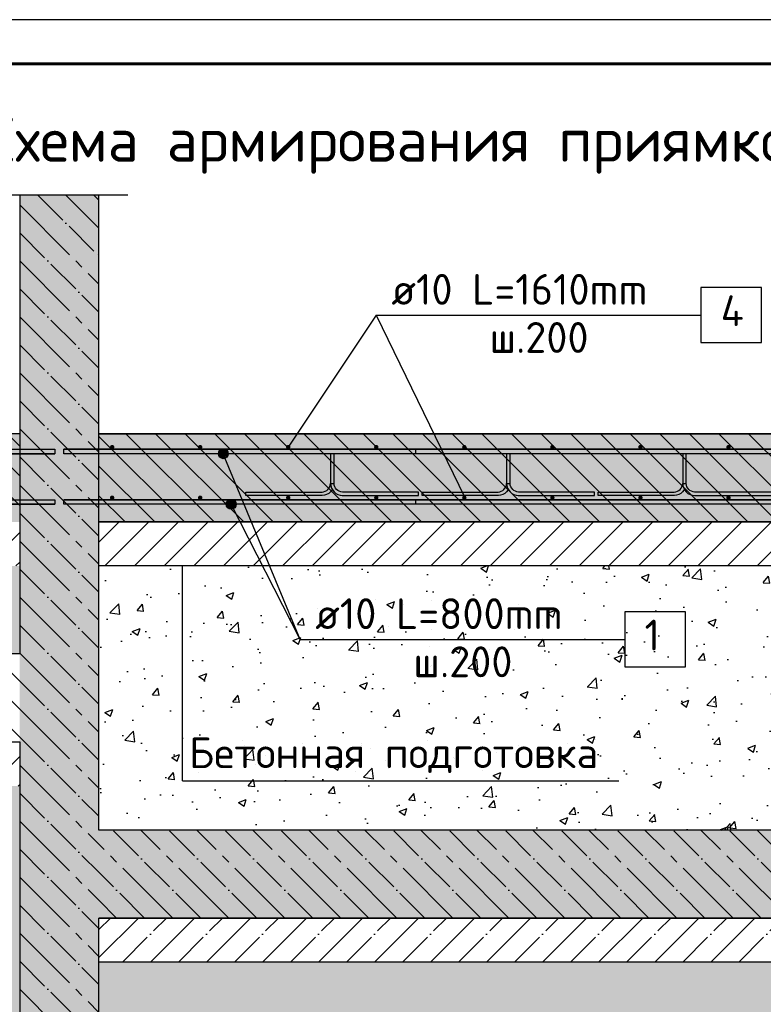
# Model space of a CAD drawing. Header units: millimetres. Extents: x 40580 to 559114, y -343730 to 81020.
# Tile 562 of 656: x 434942 to 443388, y -48580 to -37394. Entities that reach past the tile are written whole.
import ezdxf

# ---------------------------------------------------------------- set-up
doc = ezdxf.new("R2010")
doc.units = ezdxf.units.MM
doc.linetypes.add('______11', pattern=[500, 400, -50, 0, -50])
doc.linetypes.add('______5', pattern=[1100, 800, -100, 100, -100])
for name, color, linetype in [('_____________________', 96, 'Continuous'), ('______________________', 7, 'Continuous'), ('_________________________0', 7, 'Continuous'), ('Тонкие', 7, 'Continuous'), ('ФВ-2', 7, 'Continuous')]:
    doc.layers.add(name, color=color, linetype=linetype)
doc.layers.add('Standard', color=7, linetype='Continuous', lineweight=25)
doc.styles.add('ISOCPEUR', font='isocpeur.ttf')
doc.linetypes.add('ГОСТ 2.303 8', pattern='A,40,[2,GOST 2.303-68.shx,S=1,R=0,X=0,Y=0],-8', length=48)

# ---------------------------------------------------------------- blocks, each defined once
blk = doc.blocks.new('Из_буфера8386')
at = {"linetype": 'Continuous', "lineweight": 25, "ltscale": 100}
blk.add_lwpolyline([(62, 59400), (62, 0), (42062, 0), (42062, 59400), (62, 59400)], dxfattribs=at)
blk.add_lwpolyline([(62, 59400), (62, 0), (42062, 0), (42062, 59400), (62, 59400)], dxfattribs=at)
at = {"linetype": 'Continuous', "lineweight": 60, "ltscale": 100}
blk.add_lwpolyline([(2062, 58900), (2062, 500), (41562, 500), (41562, 58900), (2062, 58900)], dxfattribs=at)

msp = doc.modelspace()

# ---------------------------------------------------------------- hatches: boundary and pattern name
at = {"layer": 'Standard', "linetype": 'Continuous'}
for points in [[(434942.4, -55599.7), (435842.4, -55599.7), (435842.4, -39387.1), (434942.4, -39387.1)], [(434942.4, -42099.7), (426942.4, -42099.7), (426942.4, -43099.7), (434942.4, -43099.7)], [(449142.4, -42099.7), (435842.4, -42099.7), (435842.4, -43099.7), (449142.4, -43099.7)], [(449142.4, -46599.7), (435842.4, -46599.7), (435842.4, -47599.7), (449142.4, -47599.7)]]:
    msp.add_hatch(color=9, dxfattribs=at).paths.add_polyline_path(points)
at = {"layer": 'ФВ-2'}
h = msp.add_hatch(dxfattribs=at)
h.set_pattern_fill('ANSI31', color=253, scale=75, angle=90)
h.set_pattern_definition([(135, (-985862.2, 1151588.58), (-168.379802, -168.379802), [])])
edge = h.paths.add_edge_path()
edge.add_line((449142.4, -42099.7), (449142.4, -43099.7))
edge.add_line((449142.4, -43099.7), (435842.4, -43099.7))
edge.add_line((435842.4, -43099.7), (435842.4, -42099.7))
edge.add_line((449142.4, -42099.7), (435842.4, -42099.7))
h.paths.add_polyline_path([(434942.4, -42099.7), (434942.4, -43099.7), (426942.4, -43099.7), (426942.4, -42099.7)])
h = msp.add_hatch(dxfattribs=at)
h.set_pattern_fill('ANSI31', color=253, scale=75)
h.set_pattern_definition([(45, (-985862.2, 1151588.58), (-168.379802, 168.379802), [])])
h.paths.add_polyline_path([(435842.4, -43099.7), (449142.4, -43099.7), (449142.4, -43599.7), (435842.4, -43599.7)])
h.paths.add_polyline_path([(426942.4, -43099.7), (434942.4, -43099.7), (434942.4, -43599.7), (426942.4, -43599.7)])
h = msp.add_hatch(dxfattribs=at)
h.set_pattern_fill('AR-CONC', color=256, scale=5)
h.set_pattern_definition([(50, (91404.84, 68891.65), (910.9233, -79.6954), [95.25, -1047.75]), (355, (91404.8, 68891.65), (-176.217, 955.2842), [76.2, -838.203]), (100.45144, (91480.75, 68885), (734.7062, 875.5888), [80.95, -890.4512]), (46.1842, (91404.8, 69145.7), (1355.3952, -210.2116), [142.875, -1571.625]), (96.63556, (91517.8, 69128.1), (1187.0207, 1237.1306), [121.425, -1335.678]), (351.18415, (91404.8, 69145.7), (1187.0207, 1237.1306), [114.3, -1257.2987]), (21, (91531.84, 69082.15), (758.072, -511.326), [95.25, -1047.75]), (326, (91531.8, 69082.15), (309.0101, 920.9398), [76.2, -838.2]), (71.45144, (91595, 69039.5), (1067.082, 409.6138), [80.95, -890.4497]), (37.5, (91404.84, 68891.65), (15.44302, 422.7752), [0, -828.04, 0, -850.9, 0, -841.375]), (7.5, (91404.84, 68891.65), (334.0983, 500.9029), [0, -485.14, 0, -808.99, 0, -320.675]), (327.5, (91121.63, 68891.65), (677.95298, -28.64372), [0, -317.5, 0, -990.6, 0, -1314.45]), (317.5, (90994.63, 68891.65), (740.6459, 127.1325), [0, -412.75, 0, -657.86, 0, -933.45])])
h.paths.add_polyline_path([(434942.4, -55599.7), (426942.4, -55599.7), (426942.4, -46099.7), (434942.4, -46099.7)])
h.paths.add_polyline_path([(449142.4, -52425.4), (449142.4, -52743.6), (449142.4, -53061.8), (449142.4, -53380), (449142.4, -53698.2), (449142.4, -54016.4), (449142.4, -54334.6), (449142.4, -54652.8), (449142.4, -54971), (449142.4, -55289.2), (449142.4, -55599.7), (448881.9, -55599.7), (448563.7, -55599.7), (448245.5, -55599.7), (447927.3, -55599.7), (447609.1, -55599.7), (447290.9, -55599.7), (446972.7, -55599.7), (446654.5, -55599.7), (446336.3, -55599.7), (446018.1, -55599.7), (445699.9, -55599.7), (445381.7, -55599.7), (445063.5, -55599.7), (444745.4, -55599.7), (444427.2, -55599.7), (444109, -55599.7), (443790.8, -55599.7), (443472.6, -55599.7), (443154.4, -55599.7), (442836.2, -55599.7), (442518, -55599.7), (442199.8, -55599.7), (441881.6, -55599.7), (441563.4, -55599.7), (441245.2, -55599.7), (440927, -55599.7), (440608.8, -55599.7), (440290.6, -55599.7), (439972.4, -55599.7), (439654.2, -55599.7), (439336, -55599.7), (439017.8, -55599.7), (438699.6, -55599.7), (438381.4, -55599.7), (438063.2, -55599.7), (437745, -55599.7), (437426.8, -55599.7), (437108.6, -55599.7), (436790.4, -55599.7), (436472.2, -55599.7), (436154, -55599.7), (435842.4, -55599.7), (435842.4, -55353.5), (435842.4, -55035.3), (435842.4, -54717.1), (435842.4, -54398.9), (435842.4, -54080.7), (435842.4, -53762.5), (435842.4, -53444.3), (435842.4, -53126.1), (435842.4, -52807.9), (435842.4, -52489.7), (435842.4, -52171.5), (435842.4, -51853.3), (435842.4, -51535.1), (435842.4, -51216.9), (435842.4, -50898.7), (435842.4, -50580.5), (435842.4, -50262.3), (435842.4, -49944.1), (435842.4, -49625.9), (435842.4, -49307.7), (435842.4, -48989.5), (435842.4, -48671.3), (435842.4, -48353.1), (435842.4, -48099.7), (436108.4, -48099.7), (436426.6, -48099.7), (436744.8, -48099.7), (437063, -48099.7), (437381.2, -48099.7), (437699.4, -48099.7), (438017.6, -48099.7), (438335.8, -48099.7), (438654, -48099.7), (438972.2, -48099.7), (439290.4, -48099.7), (439608.6, -48099.7), (439926.8, -48099.7), (440245, -48099.7), (440563.2, -48099.7), (440881.4, -48099.7), (441199.6, -48099.7), (441517.8, -48099.7), (441836, -48099.7), (442154.2, -48099.7), (442472.4, -48099.7), (442790.6, -48099.7), (443108.8, -48099.7), (443427, -48099.7), (443745.2, -48099.7), (444063.4, -48099.7), (444381.6, -48099.7), (444699.8, -48099.7), (445018, -48099.7), (445336.2, -48099.7), (445654.4, -48099.7), (445972.6, -48099.7), (446290.8, -48099.7), (446609, -48099.7), (446927.2, -48099.7), (447245.4, -48099.7), (447563.6, -48099.7), (447881.7, -48099.7), (448199.9, -48099.7), (448518.1, -48099.7), (448836.3, -48099.7), (449142.4, -48099.7), (449142.4, -48288.8), (449142.4, -48607), (449142.4, -48925.2), (449142.4, -49243.4), (449142.4, -49561.6), (449142.4, -49879.8), (449142.4, -50198), (449142.4, -50516.2), (449142.4, -50834.4), (449142.4, -51152.6), (449142.4, -51470.8), (449142.4, -51789), (449142.4, -52107.2)])
h.paths.add_polyline_path([(426942.4, -43907.9), (426942.4, -43611.7), (426949.6, -43599.7), (431092, -43599.7), (432848.4, -43599.7), (433897.5, -43599.7), (433683.1, -44126.1), (429995.6, -44126.1), (429995.6, -43813.6), (429308.1, -43813.6), (429308.1, -44438.6), (429995.6, -44438.6), (429995.6, -44126.1), (433683.1, -44126.1), (434001.5, -43599.7), (434942.4, -43599.7), (434942.4, -43634.8), (434942.4, -43953), (434942.4, -44271.2), (434942.4, -44589.4), (434942.4, -44599.7), (434634.5, -44599.7), (434316.3, -44599.7), (433998.1, -44599.7), (433679.9, -44599.7), (433361.7, -44599.7), (433043.5, -44599.7), (432725.3, -44599.7), (432407.1, -44599.7), (432088.9, -44599.7), (431770.7, -44599.7), (431452.5, -44599.7), (431134.3, -44599.7), (430816.1, -44599.7), (430497.9, -44599.7), (430179.7, -44599.7), (429861.5, -44599.7), (429543.3, -44599.7), (429225.1, -44599.7), (428906.9, -44599.7), (428588.7, -44599.7), (428270.5, -44599.7), (427952.3, -44599.7), (427634.1, -44599.7), (427315.9, -44599.7), (426997.8, -44599.7), (426942.4, -44599.7), (426942.4, -44544.3), (426942.4, -44226.1)])
h = msp.add_hatch(dxfattribs=at)
h.set_pattern_fill('AR-CONC', color=256, scale=5)
h.set_pattern_definition([(50, (126945.5, 14910.2), (910.9233, -79.6954), [95.25, -1047.75]), (355, (126945.5, 14910.2), (-176.217, 955.2842), [76.2, -838.203]), (100.45144, (127021.45, 14903.5), (734.7062, 875.5888), [80.95, -890.4512]), (46.1842, (126945.5, 15164.2), (1355.3952, -210.2116), [142.875, -1571.625]), (96.63556, (127058.5, 15146.7), (1187.0207, 1237.1306), [121.425, -1335.678]), (351.18415, (126945.5, 15164.2), (1187.0207, 1237.1306), [114.3, -1257.2987]), (21, (127072.5, 15100.7), (758.072, -511.326), [95.25, -1047.75]), (326, (127072.5, 15100.7), (309.0101, 920.9398), [76.2, -838.2]), (71.45144, (127135.7, 15058.1), (1067.082, 409.6138), [80.95, -890.4497]), (37.5, (126945.54, 14910.17), (15.44302, 422.7752), [0, -828.04, 0, -850.9, 0, -841.375]), (7.5, (126945.54, 14910.17), (334.0983, 500.9029), [0, -485.14, 0, -808.99, 0, -320.675]), (327.5, (126662.33, 14910.17), (677.95298, -28.64372), [0, -317.5, 0, -990.6, 0, -1314.45]), (317.5, (126535.3, 14910.2), (740.6459, 127.1325), [0, -412.75, 0, -657.86, 0, -933.45])])
h.paths.add_polyline_path([(435842.4, -46599.7), (435842.4, -43599.7), (449142.4, -43599.7), (449142.4, -46599.7)])

# ---------------------------------------------------------------- linework, layer by layer
at = {"layer": '_____________________', "color": 7, "linetype": 'Continuous'}
for p, q in [((443367.4, -40437.2), (442679.9, -40437.2)), ((442679.9, -40437.2), (442679.9, -41062.2)), ((443367.4, -41062.2), (443367.4, -40437.2)), ((438992.4, -40749.7), (437992.4, -42249.7)), ((438992.4, -40749.7), (442679.9, -40749.7)), ((438992.4, -40749.7), (439997.1, -42823.8)), ((442679.9, -41062.2), (443367.4, -41062.2)), ((437255.1, -42268.5), (437255.1, -42268.5)), ((437198.9, -42324.7), (437198.9, -42324.7)), ((438127.6, -44434.3), (437255.1, -42324.7)), ((437255.1, -42381), (437255.1, -42381)), ((437311.4, -42324.7), (437311.4, -42324.7)), ((437288.3, -42899.7), (437288.3, -42899.7)), ((437344.6, -42843.5), (437344.6, -42843.5)), ((438127.6, -44434.3), (437344.6, -42899.7)), ((437400.8, -42899.7), (437400.8, -42899.7)), ((437344.6, -42956), (437344.6, -42956)), ((442502.6, -44121.8), (441815.1, -44121.8)), ((441815.1, -44121.8), (441815.1, -44746.8)), ((442502.6, -44746.8), (442502.6, -44121.8)), ((438127.6, -44434.3), (441815.1, -44434.3)), ((441815.1, -44746.8), (442502.6, -44746.8))]:
    msp.add_line(p, q, dxfattribs=at)
at = {"layer": '_____________________', "color": 4, "linetype": 'Continuous'}
for p, q in [((439442.4, -42324.7), (439442.4, -42274.7)), ((439442.4, -42899.7), (439442.4, -42849.7))]:
    msp.add_line(p, q, dxfattribs=at)
at = {"layer": '_____________________', "color": 4, "linetype": 'Continuous', "extrusion": (0, 0, -1)}
for points in [[(-426542.4, -42324.7), (-426542.4, -42274.7), (-435342.4, -42274.7), (-435342.4, -42324.7), (-426542.4, -42324.7), (-435342.4, -42324.7), (-426542.4, -42324.7), (-435342.4, -42324.7)], [(-426542.4, -42899.7), (-426542.4, -42849.7), (-435342.4, -42849.7), (-435342.4, -42899.7), (-426542.4, -42899.7), (-435342.4, -42899.7), (-426542.4, -42899.7), (-435342.4, -42899.7)]]:
    msp.add_lwpolyline(points, dxfattribs=at)
at = {"layer": '_____________________', "color": 4, "linetype": 'Continuous'}
for points in [[(449542.4, -42274.7), (449542.4, -42324.7), (435442.4, -42324.7), (435442.4, -42274.7), (449542.4, -42274.7), (435442.4, -42274.7), (449542.4, -42274.7), (435442.4, -42274.7)], [(449542.4, -42849.7), (449542.4, -42899.7), (435442.4, -42899.7), (435442.4, -42849.7), (449542.4, -42849.7), (435442.4, -42849.7), (449542.4, -42849.7), (435442.4, -42849.7)]]:
    msp.add_lwpolyline(points, dxfattribs=at)
at = {"layer": '_____________________', "color": 7, "linetype": 'Continuous'}
for centre in [(437255.1, -42324.7), (437344.6, -42899.7)]:
    msp.add_circle(centre, 56.3, dxfattribs=at)
at = {"layer": '_____________________', "color": 4, "linetype": 'Continuous'}
for points in [[(435969.3, -42259.3), (435967.4, -42249.7), (435969.3, -42240.1)], [(435974.7, -42267.4), (435969.3, -42240.1), (435974.7, -42232)], [(435969.3, -42259.3), (435969.3, -42240.1), (435974.7, -42267.4)], [(435982.8, -42272.8), (435974.7, -42232), (435982.8, -42226.6)], [(435974.7, -42267.4), (435974.7, -42232), (435982.8, -42272.8)], [(435992.4, -42274.7), (435982.8, -42226.6), (435992.4, -42224.7)], [(435982.8, -42272.8), (435982.8, -42226.6), (435992.4, -42274.7)], [(435992.4, -42274.7), (435992.4, -42224.7), (436001.9, -42272.8)], [(436001.9, -42272.8), (435992.4, -42224.7), (436001.9, -42226.6)], [(436001.9, -42272.8), (436001.9, -42226.6), (436010, -42267.4)], [(436010, -42267.4), (436001.9, -42226.6), (436010, -42232)], [(436010, -42267.4), (436010, -42232), (436015.5, -42259.3)], [(436015.5, -42259.3), (436010, -42232), (436015.5, -42240.1)], [(436015.5, -42259.3), (436015.5, -42240.1), (436017.4, -42249.7)], [(436969.3, -42259.3), (436967.4, -42249.7), (436969.3, -42240.1)], [(436974.7, -42267.4), (436969.3, -42240.1), (436974.7, -42232)], [(436969.3, -42259.3), (436969.3, -42240.1), (436974.7, -42267.4)], [(436982.8, -42272.8), (436974.7, -42232), (436982.8, -42226.6)], [(436974.7, -42267.4), (436974.7, -42232), (436982.8, -42272.8)], [(436992.4, -42274.7), (436982.8, -42226.6), (436992.4, -42224.7)], [(436982.8, -42272.8), (436982.8, -42226.6), (436992.4, -42274.7)], [(436992.4, -42274.7), (436992.4, -42224.7), (437001.9, -42272.8)], [(437001.9, -42272.8), (436992.4, -42224.7), (437001.9, -42226.6)], [(437001.9, -42272.8), (437001.9, -42226.6), (437010, -42267.4)], [(437010, -42267.4), (437001.9, -42226.6), (437010, -42232)], [(437010, -42267.4), (437010, -42232), (437015.5, -42259.3)], [(437015.5, -42259.3), (437010, -42232), (437015.5, -42240.1)], [(437015.5, -42259.3), (437015.5, -42240.1), (437017.4, -42249.7)], [(437969.3, -42259.3), (437967.4, -42249.7), (437969.3, -42240.1)], [(437974.7, -42267.4), (437969.3, -42240.1), (437974.7, -42232)], [(437969.3, -42259.3), (437969.3, -42240.1), (437974.7, -42267.4)], [(437982.8, -42272.8), (437974.7, -42232), (437982.8, -42226.6)], [(437974.7, -42267.4), (437974.7, -42232), (437982.8, -42272.8)], [(437992.4, -42274.7), (437982.8, -42226.6), (437992.4, -42224.7)], [(437982.8, -42272.8), (437982.8, -42226.6), (437992.4, -42274.7)], [(437992.4, -42274.7), (437992.4, -42224.7), (438001.9, -42272.8)], [(438001.9, -42272.8), (437992.4, -42224.7), (438001.9, -42226.6)], [(438001.9, -42272.8), (438001.9, -42226.6), (438010, -42267.4)], [(438010, -42267.4), (438001.9, -42226.6), (438010, -42232)], [(438010, -42267.4), (438010, -42232), (438015.5, -42259.3)], [(438015.5, -42259.3), (438010, -42232), (438015.5, -42240.1)], [(438015.5, -42259.3), (438015.5, -42240.1), (438017.4, -42249.7)], [(438969.3, -42259.3), (438967.4, -42249.7), (438969.3, -42240.1)], [(438974.7, -42267.4), (438969.3, -42240.1), (438974.7, -42232)], [(438969.3, -42259.3), (438969.3, -42240.1), (438974.7, -42267.4)], [(438982.8, -42272.8), (438974.7, -42232), (438982.8, -42226.6)], [(438974.7, -42267.4), (438974.7, -42232), (438982.8, -42272.8)], [(438992.4, -42274.7), (438982.8, -42226.6), (438992.4, -42224.7)], [(438982.8, -42272.8), (438982.8, -42226.6), (438992.4, -42274.7)], [(438992.4, -42274.7), (438992.4, -42224.7), (439001.9, -42272.8)], [(439001.9, -42272.8), (438992.4, -42224.7), (439001.9, -42226.6)], [(439001.9, -42272.8), (439001.9, -42226.6), (439010, -42267.4)], [(439010, -42267.4), (439001.9, -42226.6), (439010, -42232)], [(439010, -42267.4), (439010, -42232), (439015.5, -42259.3)], [(439015.5, -42259.3), (439010, -42232), (439015.5, -42240.1)], [(439015.5, -42259.3), (439015.5, -42240.1), (439017.4, -42249.7)], [(439969.3, -42259.3), (439967.4, -42249.7), (439969.3, -42240.1)], [(439974.7, -42267.4), (439969.3, -42240.1), (439974.7, -42232)], [(439969.3, -42259.3), (439969.3, -42240.1), (439974.7, -42267.4)], [(439982.8, -42272.8), (439974.7, -42232), (439982.8, -42226.6)], [(439974.7, -42267.4), (439974.7, -42232), (439982.8, -42272.8)], [(439992.4, -42274.7), (439982.8, -42226.6), (439992.4, -42224.7)], [(439982.8, -42272.8), (439982.8, -42226.6), (439992.4, -42274.7)], [(439992.4, -42274.7), (439992.4, -42224.7), (440001.9, -42272.8)], [(440001.9, -42272.8), (439992.4, -42224.7), (440001.9, -42226.6)], [(440001.9, -42272.8), (440001.9, -42226.6), (440010, -42267.4)], [(440010, -42267.4), (440001.9, -42226.6), (440010, -42232)], [(440010, -42267.4), (440010, -42232), (440015.5, -42259.3)], [(440015.5, -42259.3), (440010, -42232), (440015.5, -42240.1)], [(440015.5, -42259.3), (440015.5, -42240.1), (440017.4, -42249.7)], [(440969.3, -42259.3), (440967.4, -42249.7), (440969.3, -42240.1)], [(440974.7, -42267.4), (440969.3, -42240.1), (440974.7, -42232)], [(440969.3, -42259.3), (440969.3, -42240.1), (440974.7, -42267.4)], [(440982.8, -42272.8), (440974.7, -42232), (440982.8, -42226.6)], [(440974.7, -42267.4), (440974.7, -42232), (440982.8, -42272.8)], [(440992.4, -42274.7), (440982.8, -42226.6), (440992.4, -42224.7)], [(440982.8, -42272.8), (440982.8, -42226.6), (440992.4, -42274.7)], [(440992.4, -42274.7), (440992.4, -42224.7), (441001.9, -42272.8)], [(441001.9, -42272.8), (440992.4, -42224.7), (441001.9, -42226.6)], [(441001.9, -42272.8), (441001.9, -42226.6), (441010, -42267.4)], [(441010, -42267.4), (441001.9, -42226.6), (441010, -42232)], [(441010, -42267.4), (441010, -42232), (441015.5, -42259.3)], [(441015.5, -42259.3), (441010, -42232), (441015.5, -42240.1)], [(441015.5, -42259.3), (441015.5, -42240.1), (441017.4, -42249.7)], [(441969.3, -42259.3), (441967.4, -42249.7), (441969.3, -42240.1)], [(441974.7, -42267.4), (441969.3, -42240.1), (441974.7, -42232)], [(441969.3, -42259.3), (441969.3, -42240.1), (441974.7, -42267.4)], [(441982.8, -42272.8), (441974.7, -42232), (441982.8, -42226.6)], [(441974.7, -42267.4), (441974.7, -42232), (441982.8, -42272.8)], [(441992.4, -42274.7), (441982.8, -42226.6), (441992.4, -42224.7)], [(441982.8, -42272.8), (441982.8, -42226.6), (441992.4, -42274.7)], [(441992.4, -42274.7), (441992.4, -42224.7), (442001.9, -42272.8)], [(442001.9, -42272.8), (441992.4, -42224.7), (442001.9, -42226.6)], [(442001.9, -42272.8), (442001.9, -42226.6), (442010, -42267.4)], [(442010, -42267.4), (442001.9, -42226.6), (442010, -42232)], [(442010, -42267.4), (442010, -42232), (442015.5, -42259.3)], [(442015.5, -42259.3), (442010, -42232), (442015.5, -42240.1)], [(442015.5, -42259.3), (442015.5, -42240.1), (442017.4, -42249.7)], [(442969.3, -42259.3), (442967.4, -42249.7), (442969.3, -42240.1)], [(442974.7, -42267.4), (442969.3, -42240.1), (442974.7, -42232)], [(442969.3, -42259.3), (442969.3, -42240.1), (442974.7, -42267.4)], [(442982.8, -42272.8), (442974.7, -42232), (442982.8, -42226.6)], [(442974.7, -42267.4), (442974.7, -42232), (442982.8, -42272.8)], [(442992.4, -42274.7), (442982.8, -42226.6), (442992.4, -42224.7)], [(442982.8, -42272.8), (442982.8, -42226.6), (442992.4, -42274.7)], [(442992.4, -42274.7), (442992.4, -42224.7), (443001.9, -42272.8)], [(443001.9, -42272.8), (442992.4, -42224.7), (443001.9, -42226.6)], [(443001.9, -42272.8), (443001.9, -42226.6), (443010, -42267.4)], [(443010, -42267.4), (443001.9, -42226.6), (443010, -42232)], [(443010, -42267.4), (443010, -42232), (443015.5, -42259.3)], [(443015.5, -42259.3), (443010, -42232), (443015.5, -42240.1)], [(443015.5, -42259.3), (443015.5, -42240.1), (443017.4, -42249.7)], [(435969.3, -42834.3), (435967.4, -42824.7), (435969.3, -42815.1)], [(435974.7, -42842.4), (435969.3, -42815.1), (435974.7, -42807)], [(435969.3, -42834.3), (435969.3, -42815.1), (435974.7, -42842.4)], [(435982.8, -42847.8), (435974.7, -42807), (435982.8, -42801.6)], [(435974.7, -42842.4), (435974.7, -42807), (435982.8, -42847.8)], [(435992.4, -42849.7), (435982.8, -42801.6), (435992.4, -42799.7)], [(435982.8, -42847.8), (435982.8, -42801.6), (435992.4, -42849.7)], [(435992.4, -42849.7), (435992.4, -42799.7), (436001.9, -42847.8)], [(436001.9, -42847.8), (435992.4, -42799.7), (436001.9, -42801.6)], [(436001.9, -42847.8), (436001.9, -42801.6), (436010, -42842.4)], [(436010, -42842.4), (436001.9, -42801.6), (436010, -42807)], [(436010, -42842.4), (436010, -42807), (436015.5, -42834.3)], [(436015.5, -42834.3), (436010, -42807), (436015.5, -42815.1)], [(436015.5, -42834.3), (436015.5, -42815.1), (436017.4, -42824.7)], [(436969.3, -42834.3), (436967.4, -42824.7), (436969.3, -42815.1)], [(436974.7, -42842.4), (436969.3, -42815.1), (436974.7, -42807)], [(436969.3, -42834.3), (436969.3, -42815.1), (436974.7, -42842.4)], [(436982.8, -42847.8), (436974.7, -42807), (436982.8, -42801.6)], [(436974.7, -42842.4), (436974.7, -42807), (436982.8, -42847.8)], [(436992.4, -42849.7), (436982.8, -42801.6), (436992.4, -42799.7)], [(436982.8, -42847.8), (436982.8, -42801.6), (436992.4, -42849.7)], [(436992.4, -42849.7), (436992.4, -42799.7), (437001.9, -42847.8)], [(437001.9, -42847.8), (436992.4, -42799.7), (437001.9, -42801.6)], [(437001.9, -42847.8), (437001.9, -42801.6), (437010, -42842.4)], [(437010, -42842.4), (437001.9, -42801.6), (437010, -42807)], [(437010, -42842.4), (437010, -42807), (437015.5, -42834.3)], [(437015.5, -42834.3), (437010, -42807), (437015.5, -42815.1)], [(437015.5, -42834.3), (437015.5, -42815.1), (437017.4, -42824.7)], [(437969.3, -42834.3), (437967.4, -42824.7), (437969.3, -42815.1)], [(437974.7, -42842.4), (437969.3, -42815.1), (437974.7, -42807)], [(437969.3, -42834.3), (437969.3, -42815.1), (437974.7, -42842.4)], [(437982.8, -42847.8), (437974.7, -42807), (437982.8, -42801.6)], [(437974.7, -42842.4), (437974.7, -42807), (437982.8, -42847.8)], [(437992.4, -42849.7), (437982.8, -42801.6), (437992.4, -42799.7)], [(437982.8, -42847.8), (437982.8, -42801.6), (437992.4, -42849.7)], [(437992.4, -42849.7), (437992.4, -42799.7), (438001.9, -42847.8)], [(438001.9, -42847.8), (437992.4, -42799.7), (438001.9, -42801.6)], [(438001.9, -42847.8), (438001.9, -42801.6), (438010, -42842.4)], [(438010, -42842.4), (438001.9, -42801.6), (438010, -42807)], [(438010, -42842.4), (438010, -42807), (438015.5, -42834.3)], [(438015.5, -42834.3), (438010, -42807), (438015.5, -42815.1)], [(438015.5, -42834.3), (438015.5, -42815.1), (438017.4, -42824.7)], [(438969.3, -42834.3), (438967.4, -42824.7), (438969.3, -42815.1)], [(438974.7, -42842.4), (438969.3, -42815.1), (438974.7, -42807)], [(438969.3, -42834.3), (438969.3, -42815.1), (438974.7, -42842.4)], [(438982.8, -42847.8), (438974.7, -42807), (438982.8, -42801.6)], [(438974.7, -42842.4), (438974.7, -42807), (438982.8, -42847.8)], [(438992.4, -42849.7), (438982.8, -42801.6), (438992.4, -42799.7)], [(438982.8, -42847.8), (438982.8, -42801.6), (438992.4, -42849.7)], [(438992.4, -42849.7), (438992.4, -42799.7), (439001.9, -42847.8)], [(439001.9, -42847.8), (438992.4, -42799.7), (439001.9, -42801.6)], [(439001.9, -42847.8), (439001.9, -42801.6), (439010, -42842.4)], [(439010, -42842.4), (439001.9, -42801.6), (439010, -42807)], [(439010, -42842.4), (439010, -42807), (439015.5, -42834.3)], [(439015.5, -42834.3), (439010, -42807), (439015.5, -42815.1)], [(439015.5, -42834.3), (439015.5, -42815.1), (439017.4, -42824.7)], [(439969.3, -42834.3), (439967.4, -42824.7), (439969.3, -42815.1)], [(439974.7, -42842.4), (439969.3, -42815.1), (439974.7, -42807)], [(439969.3, -42834.3), (439969.3, -42815.1), (439974.7, -42842.4)], [(439982.8, -42847.8), (439974.7, -42807), (439982.8, -42801.6)], [(439974.7, -42842.4), (439974.7, -42807), (439982.8, -42847.8)], [(439992.4, -42849.7), (439982.8, -42801.6), (439992.4, -42799.7)], [(439982.8, -42847.8), (439982.8, -42801.6), (439992.4, -42849.7)], [(439992.4, -42849.7), (439992.4, -42799.7), (440001.9, -42847.8)], [(440001.9, -42847.8), (439992.4, -42799.7), (440001.9, -42801.6)], [(440001.9, -42847.8), (440001.9, -42801.6), (440010, -42842.4)], [(440010, -42842.4), (440001.9, -42801.6), (440010, -42807)], [(440010, -42842.4), (440010, -42807), (440015.5, -42834.3)], [(440015.5, -42834.3), (440010, -42807), (440015.5, -42815.1)], [(440015.5, -42834.3), (440015.5, -42815.1), (440017.4, -42824.7)], [(440969.3, -42834.3), (440967.4, -42824.7), (440969.3, -42815.1)], [(440974.7, -42842.4), (440969.3, -42815.1), (440974.7, -42807)], [(440969.3, -42834.3), (440969.3, -42815.1), (440974.7, -42842.4)], [(440982.8, -42847.8), (440974.7, -42807), (440982.8, -42801.6)], [(440974.7, -42842.4), (440974.7, -42807), (440982.8, -42847.8)], [(440992.4, -42849.7), (440982.8, -42801.6), (440992.4, -42799.7)], [(440982.8, -42847.8), (440982.8, -42801.6), (440992.4, -42849.7)], [(440992.4, -42849.7), (440992.4, -42799.7), (441001.9, -42847.8)], [(441001.9, -42847.8), (440992.4, -42799.7), (441001.9, -42801.6)], [(441001.9, -42847.8), (441001.9, -42801.6), (441010, -42842.4)], [(441010, -42842.4), (441001.9, -42801.6), (441010, -42807)], [(441010, -42842.4), (441010, -42807), (441015.5, -42834.3)], [(441015.5, -42834.3), (441010, -42807), (441015.5, -42815.1)], [(441015.5, -42834.3), (441015.5, -42815.1), (441017.4, -42824.7)], [(441969.3, -42834.3), (441967.4, -42824.7), (441969.3, -42815.1)], [(441974.7, -42842.4), (441969.3, -42815.1), (441974.7, -42807)], [(441969.3, -42834.3), (441969.3, -42815.1), (441974.7, -42842.4)], [(441982.8, -42847.8), (441974.7, -42807), (441982.8, -42801.6)], [(441974.7, -42842.4), (441974.7, -42807), (441982.8, -42847.8)], [(441992.4, -42849.7), (441982.8, -42801.6), (441992.4, -42799.7)], [(441982.8, -42847.8), (441982.8, -42801.6), (441992.4, -42849.7)], [(441992.4, -42849.7), (441992.4, -42799.7), (442001.9, -42847.8)], [(442001.9, -42847.8), (441992.4, -42799.7), (442001.9, -42801.6)], [(442001.9, -42847.8), (442001.9, -42801.6), (442010, -42842.4)], [(442010, -42842.4), (442001.9, -42801.6), (442010, -42807)], [(442010, -42842.4), (442010, -42807), (442015.5, -42834.3)], [(442015.5, -42834.3), (442010, -42807), (442015.5, -42815.1)], [(442015.5, -42834.3), (442015.5, -42815.1), (442017.4, -42824.7)], [(442969.3, -42834.3), (442967.4, -42824.7), (442969.3, -42815.1)], [(442974.7, -42842.4), (442969.3, -42815.1), (442974.7, -42807)], [(442969.3, -42834.3), (442969.3, -42815.1), (442974.7, -42842.4)], [(442982.8, -42847.8), (442974.7, -42807), (442982.8, -42801.6)], [(442974.7, -42842.4), (442974.7, -42807), (442982.8, -42847.8)], [(442992.4, -42849.7), (442982.8, -42801.6), (442992.4, -42799.7)], [(442982.8, -42847.8), (442982.8, -42801.6), (442992.4, -42849.7)], [(442992.4, -42849.7), (442992.4, -42799.7), (443001.9, -42847.8)], [(443001.9, -42847.8), (442992.4, -42799.7), (443001.9, -42801.6)], [(443001.9, -42847.8), (443001.9, -42801.6), (443010, -42842.4)], [(443010, -42842.4), (443001.9, -42801.6), (443010, -42807)], [(443010, -42842.4), (443010, -42807), (443015.5, -42834.3)], [(443015.5, -42834.3), (443010, -42807), (443015.5, -42815.1)], [(443015.5, -42834.3), (443015.5, -42815.1), (443017.4, -42824.7)]]:
    msp.add_solid(points, dxfattribs=at)
at = {"layer": '_____________________', "color": 7, "linetype": 'Continuous'}
for points in [[(437227, -42291.2), (437206.8, -42296.6), (437227, -42276.3)], [(437283.3, -42296.6), (437206.8, -42296.6), (437283.3, -42276.3)], [(437255.1, -42276.3), (437227, -42276.3), (437255.1, -42268.5)], [(437227, -42291.2), (437227, -42276.3), (437283.3, -42276.3)], [(437255.1, -42276.3), (437255.1, -42268.5), (437283.3, -42276.3)], [(437283.3, -42296.6), (437283.3, -42276.3), (437303.5, -42296.6)], [(437206.8, -42322.6), (437198.9, -42324.7), (437206.8, -42296.6)], [(437303.5, -42324.7), (437198.9, -42324.7), (437303.5, -42296.6)], [(437206.8, -42352.8), (437198.9, -42324.7), (437206.8, -42324.7)], [(437206.8, -42322.6), (437206.8, -42296.6), (437303.5, -42296.6)], [(437206.8, -42352.8), (437206.8, -42324.7), (437311.4, -42324.7)], [(437303.5, -42352.8), (437206.8, -42352.8), (437303.5, -42326.8)], [(437227, -42373.1), (437206.8, -42352.8), (437227, -42352.8)], [(437227, -42373.1), (437227, -42352.8), (437303.5, -42352.8)], [(437283.3, -42373.1), (437227, -42373.1), (437283.3, -42358.2)], [(437255.1, -42381), (437227, -42373.1), (437255.1, -42373.1)], [(437255.1, -42381), (437255.1, -42373.1), (437283.3, -42373.1)], [(437283.3, -42373.1), (437283.3, -42358.2), (437303.5, -42352.8)], [(437303.5, -42324.7), (437303.5, -42296.6), (437311.4, -42324.7)], [(437303.5, -42352.8), (437303.5, -42326.8), (437311.4, -42324.7)], [(437296.2, -42897.6), (437288.3, -42899.7), (437296.2, -42871.6)], [(437393, -42899.7), (437288.3, -42899.7), (437393, -42871.6)], [(437296.2, -42927.8), (437288.3, -42899.7), (437296.2, -42899.7)], [(437316.5, -42866.2), (437296.2, -42871.6), (437316.5, -42851.3)], [(437372.7, -42871.6), (437296.2, -42871.6), (437372.7, -42851.3)], [(437296.2, -42897.6), (437296.2, -42871.6), (437393, -42871.6)], [(437296.2, -42927.8), (437296.2, -42899.7), (437400.8, -42899.7)], [(437393, -42927.8), (437296.2, -42927.8), (437393, -42901.8)], [(437316.5, -42948.1), (437296.2, -42927.8), (437316.5, -42927.8)], [(437344.6, -42851.3), (437316.5, -42851.3), (437344.6, -42843.5)], [(437316.5, -42866.2), (437316.5, -42851.3), (437372.7, -42851.3)], [(437316.5, -42948.1), (437316.5, -42927.8), (437393, -42927.8)], [(437372.7, -42948.1), (437316.5, -42948.1), (437372.7, -42933.2)], [(437344.6, -42956), (437316.5, -42948.1), (437344.6, -42948.1)], [(437344.6, -42851.3), (437344.6, -42843.5), (437372.7, -42851.3)], [(437344.6, -42956), (437344.6, -42948.1), (437372.7, -42948.1)], [(437372.7, -42871.6), (437372.7, -42851.3), (437393, -42871.6)], [(437372.7, -42948.1), (437372.7, -42933.2), (437393, -42927.8)], [(437393, -42899.7), (437393, -42871.6), (437400.8, -42899.7)], [(437393, -42927.8), (437393, -42901.8), (437400.8, -42899.7)]]:
    msp.add_solid(points, dxfattribs=at)
at = {"layer": '_________________________0', "color": 7, "linetype": 'Continuous'}
msp.add_line((436792.6, -46042.5), (441746.5, -46042.5), dxfattribs=at)
at = {"layer": '_________________________0', "color": 40, "linetype": 'Continuous', "extrusion": (0, 0, -1)}
for points in [[(-438492.1, -42730.8), (-438487.2, -42739.5), (-438471.2, -42758.8), (-438451.9, -42774.8), (-438428.5, -42787.9), (-438403.1, -42796.3), (-438378.7, -42799.7), (-437512.1, -42799.7), (-437512.1, -42759.7), (-438375.9, -42759.7), (-438394, -42757.2), (-438412.3, -42751.2), (-438429.1, -42741.8), (-438442.8, -42730.4), (-438454.2, -42716.7), (-438463.6, -42699.9), (-438469.6, -42681.6), (-438472.1, -42663.5), (-438475.5, -42690.7), (-438483.9, -42716.1), (-438497, -42739.5), (-438513.1, -42758.8), (-438532.3, -42774.8), (-438555.7, -42787.9), (-438581.1, -42796.3), (-438605.5, -42799.7), (-439472.1, -42799.7), (-439472.1, -42759.7), (-438608.3, -42759.7), (-438590.2, -42757.2), (-438571.9, -42751.2), (-438555.1, -42741.8), (-438541.4, -42730.4), (-438530, -42716.7), (-438520.7, -42699.9), (-438514.6, -42681.6), (-438512.1, -42663.5), (-438512.1, -42324.7), (-438472.1, -42324.7), (-438472.1, -42663.5), (-438512.1, -42663.5)], [(-440492.1, -42730.8), (-440487.2, -42739.5), (-440471.2, -42758.8), (-440451.9, -42774.8), (-440428.5, -42787.9), (-440403.1, -42796.3), (-440378.7, -42799.7), (-439512.1, -42799.7), (-439512.1, -42759.7), (-440375.9, -42759.7), (-440394, -42757.2), (-440412.3, -42751.2), (-440429.1, -42741.8), (-440442.8, -42730.4), (-440454.2, -42716.7), (-440463.6, -42699.9), (-440469.6, -42681.6), (-440472.1, -42663.5), (-440475.5, -42690.7), (-440483.9, -42716.1), (-440497, -42739.5), (-440513.1, -42758.8), (-440532.3, -42774.8), (-440555.7, -42787.9), (-440581.1, -42796.3), (-440605.5, -42799.7), (-441472.1, -42799.7), (-441472.1, -42759.7), (-440608.3, -42759.7), (-440590.2, -42757.2), (-440571.9, -42751.2), (-440555.1, -42741.8), (-440541.4, -42730.4), (-440530, -42716.7), (-440520.7, -42699.9), (-440514.6, -42681.6), (-440512.1, -42663.5), (-440512.1, -42324.7), (-440472.1, -42324.7), (-440472.1, -42663.5), (-440512.1, -42663.5)], [(-443472.1, -42759.7), (-442608.3, -42759.7), (-442590.2, -42757.2), (-442571.9, -42751.2), (-442555.1, -42741.8), (-442541.4, -42730.4), (-442530, -42716.7), (-442520.7, -42699.9), (-442514.6, -42681.6), (-442512.1, -42663.5), (-442512.1, -42324.7), (-442472.1, -42324.7), (-442472.1, -42663.5), (-442512.1, -42663.5)], [(-442492.1, -42730.8), (-442487.2, -42739.5), (-442471.2, -42758.8), (-442451.9, -42774.8), (-442428.5, -42787.9), (-442403.1, -42796.3), (-442378.7, -42799.7), (-441512.1, -42799.7), (-441512.1, -42759.7), (-442375.9, -42759.7), (-442394, -42757.2), (-442412.3, -42751.2), (-442429.1, -42741.8), (-442442.8, -42730.4), (-442454.2, -42716.7), (-442463.6, -42699.9), (-442469.6, -42681.6), (-442472.1, -42663.5), (-442475.5, -42690.7), (-442483.9, -42716.1), (-442497, -42739.5), (-442513.1, -42758.8), (-442532.3, -42774.8), (-442555.7, -42787.9), (-442581.1, -42796.3), (-442605.5, -42799.7), (-443472.1, -42799.7)]]:
    msp.add_lwpolyline(points, dxfattribs=at)
at = {"layer": 'Standard', "color": 7, "linetype": 'ГОСТ 2.303 8', "ltscale": 30}
msp.add_line((436168.9, -39387.1), (434692.4, -39387.1), dxfattribs=at)
at = {"layer": 'Standard', "color": 7, "linetype": 'Continuous'}
for p, q in [((434942.4, -39387.1), (434942.4, -44599.7)), ((435842.4, -46599.7), (435842.4, -39387.1)), ((435842.4, -46599.7), (435842.4, -39387.1)), ((434942.4, -42099.7), (426942.4, -42099.7)), ((449142.4, -42099.7), (435842.4, -42099.7)), ((449142.4, -42099.7), (435842.4, -42099.7)), ((435842.4, -43099.7), (449142.4, -43099.7)), ((449142.4, -43599.7), (435842.4, -43599.7)), ((434942.4, -44599.7), (426942.4, -44599.7)), ((426942.4, -45599.7), (434942.4, -45599.7)), ((434942.4, -45599.7), (434942.4, -55599.7)), ((449142.4, -46599.7), (435842.4, -46599.7)), ((449142.4, -46599.7), (435842.4, -46599.7)), ((448942.4, -47599.7), (435842.4, -47599.7)), ((435842.4, -47599.7), (449142.4, -47599.7)), ((435842.4, -55599.7), (435842.4, -47599.7)), ((435842.4, -47599.7), (449142.4, -47599.7)), ((435842.4, -55599.7), (435842.4, -47599.7)), ((435842.4, -47599.7), (449142.4, -47599.7)), ((435842.4, -48099.7), (435842.4, -47599.7)), ((435842.4, -47599.7), (435842.4, -47599.7)), ((449142.4, -48099.7), (435842.4, -48099.7))]:
    msp.add_line(p, q, dxfattribs=at)
at = {"layer": 'Standard', "color": 253, "linetype": '______11'}
for p, q in [((435149.5, -39387.1), (435842.4, -40080)), ((435785.9, -39387.1), (435842.4, -39443.6)), ((434942.4, -39816.4), (435842.4, -40716.4)), ((434942.4, -40452.8), (435842.4, -41352.8)), ((434942.4, -41089.2), (435842.4, -41989.2)), ((434942.4, -41725.6), (435842.4, -42625.6)), ((434942.4, -42362), (435842.4, -43262)), ((434942.4, -42998.4), (435842.4, -43898.4)), ((434942.4, -43634.8), (435842.4, -44534.8)), ((434942.4, -44271.2), (435842.4, -45171.2)), ((434942.4, -45544), (433998.1, -44599.7)), ((434942.4, -44907.6), (434634.5, -44599.7)), ((434942.4, -44907.6), (435842.4, -45807.6)), ((434942.4, -45544), (435842.4, -46444)), ((434926.4, -46099.7), (434942.4, -46083.8)), ((434942.4, -46180.4), (435842.4, -47080.4)), ((436998.1, -47599.7), (435998.1, -46599.7)), ((437634.5, -47599.7), (436634.5, -46599.7)), ((438270.9, -47599.7), (437270.9, -46599.7)), ((438907.3, -47599.7), (437907.3, -46599.7)), ((439543.7, -47599.7), (438543.7, -46599.7)), ((440180.1, -47599.7), (439180.1, -46599.7)), ((440816.5, -47599.7), (439816.5, -46599.7)), ((441452.9, -47599.7), (440452.9, -46599.7)), ((442089.3, -47599.7), (441089.3, -46599.7)), ((442725.7, -47599.7), (441725.7, -46599.7)), ((443362.1, -47599.7), (442362.1, -46599.7)), ((443998.5, -47599.7), (442998.5, -46599.7)), ((434942.4, -46816.7), (435842.4, -47716.7)), ((436361.7, -47599.7), (435842.4, -47080.4)), ((434942.4, -47453.1), (435842.4, -48353.1)), ((435842.4, -47729.4), (435972, -47599.7)), ((436108.4, -48099.7), (436608.4, -47599.7)), ((436744.8, -48099.7), (437244.8, -47599.7)), ((437381.2, -48099.7), (437881.2, -47599.7)), ((438017.6, -48099.7), (438517.6, -47599.7)), ((438654, -48099.7), (439154, -47599.7)), ((439290.4, -48099.7), (439790.4, -47599.7)), ((439926.8, -48099.7), (440426.8, -47599.7)), ((440563.2, -48099.7), (441063.2, -47599.7)), ((441199.6, -48099.7), (441699.6, -47599.7)), ((441836, -48099.7), (442336, -47599.7)), ((442472.4, -48099.7), (442972.4, -47599.7)), ((443108.8, -48099.7), (443608.8, -47599.7)), ((434942.4, -48089.5), (435842.4, -48989.5))]:
    msp.add_line(p, q, dxfattribs=at)
at = {"layer": 'Standard', "color": 253, "linetype": '______5'}
for p, q in [((435467.7, -39387.1), (435842.4, -39761.8)), ((434942.4, -39498.2), (435842.4, -40398.2)), ((434942.4, -40134.6), (435842.4, -41034.6)), ((434942.4, -40771), (435842.4, -41671)), ((434942.4, -41407.4), (435842.4, -42307.4)), ((434942.4, -42043.8), (435842.4, -42943.8)), ((434942.4, -42680.2), (435842.4, -43580.2)), ((434942.4, -43316.6), (435842.4, -44216.6)), ((434942.4, -43953), (435842.4, -44853)), ((434942.4, -45225.8), (434316.3, -44599.7)), ((434942.4, -44589.4), (435842.4, -45489.4)), ((434942.4, -45225.8), (435842.4, -46125.8)), ((434608.2, -46099.7), (434942.4, -45765.6)), ((434942.4, -45862.2), (435842.4, -46762.2)), ((434942.4, -46498.5), (435842.4, -47398.5)), ((437316.3, -47599.7), (436316.3, -46599.7)), ((437952.7, -47599.7), (436952.7, -46599.7)), ((438589.1, -47599.7), (437589.1, -46599.7)), ((439225.5, -47599.7), (438225.5, -46599.7)), ((439861.9, -47599.7), (438861.9, -46599.7)), ((440498.3, -47599.7), (439498.3, -46599.7)), ((441134.7, -47599.7), (440134.7, -46599.7)), ((441771.1, -47599.7), (440771.1, -46599.7)), ((442407.5, -47599.7), (441407.5, -46599.7)), ((443043.9, -47599.7), (442043.9, -46599.7)), ((443680.3, -47599.7), (442680.3, -46599.7)), ((444316.7, -47599.7), (443316.7, -46599.7)), ((436679.9, -47599.7), (435842.4, -46762.2)), ((434942.4, -47134.9), (435842.4, -48034.9)), ((436043.5, -47599.7), (435842.4, -47398.5)), ((435842.4, -48047.6), (436290.2, -47599.7)), ((436426.6, -48099.7), (436926.6, -47599.7)), ((437063, -48099.7), (437563, -47599.7)), ((437699.4, -48099.7), (438199.4, -47599.7)), ((438335.8, -48099.7), (438835.8, -47599.7)), ((438972.2, -48099.7), (439472.2, -47599.7)), ((439608.6, -48099.7), (440108.6, -47599.7)), ((440245, -48099.7), (440745, -47599.7)), ((440881.4, -48099.7), (441381.4, -47599.7)), ((441517.8, -48099.7), (442017.8, -47599.7)), ((442154.2, -48099.7), (442654.2, -47599.7)), ((442790.6, -48099.7), (443290.6, -47599.7)), ((434942.4, -47771.3), (435842.4, -48671.3)), ((434942.4, -48407.7), (435842.4, -49307.7))]:
    msp.add_line(p, q, dxfattribs=at)
at = {"layer": 'Тонкие', "ltscale": 10}
msp.add_line((436792.6, -46042.5), (436792.6, -43599.7), dxfattribs=at)
at = {"layer": 'Тонкие'}
msp.add_lwpolyline([(435842.4, -42099.7), (449142.4, -42099.7), (449142.4, -43099.7), (435842.4, -43099.7)], close=True, dxfattribs=at)

# ---------------------------------------------------------------- block references
msp.add_blockref('Из_буфера8386', (415458, -96794), dxfattribs=at)

# ---------------------------------------------------------------- texts
at = {"layer": '______________________', "color": 7, "style": 'ISOCPEUR'}
for s, height, p in [('Схема армирования приямков', 500, (434559.2, -39007.3)), ('ø10 L=1610mm ', 350, (439163.6, -40632.4)), ('4', 350, (442903.6, -40875.2)), ('ш.200', 350, (440278.1, -41179)), ('ø10 L=800mm ', 350, (438298.8, -44317)), ('1', 350, (442038.8, -44559.9)), ('ш.200', 350, (439413.4, -44863.6)), ('Бетонная подготовка', 350, (436864, -45896.8))]:
    msp.add_text(s, height=height, dxfattribs=at).set_placement(p)

doc.saveas('drawing.dxf')
